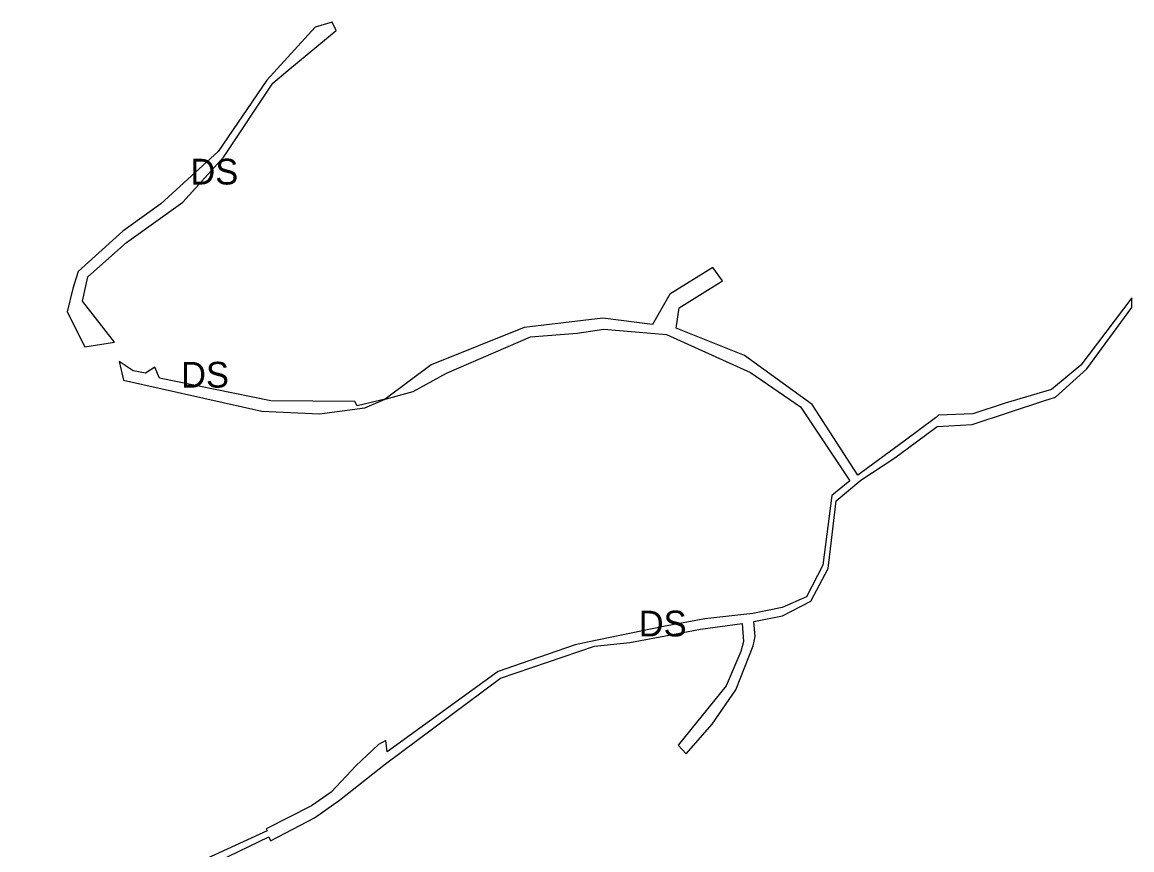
# Model space of a CAD drawing. Extents: x -477304 to -465641, y -1159113 to -1149285.
# Drawn here: x -475032.5 to -474644.8, y -1151597.1 to -1151307.8 of the extents above; entities that cross this region are included whole.
import ezdxf

# ---------------------------------------------------------------- set-up
doc = ezdxf.new("R2010")
doc.units = 0
doc.layers.add('35', color=7, linetype='Continuous')

msp = doc.modelspace()

# ---------------------------------------------------------------- linework, layer by layer
at = {"layer": '35'}
for p, q in [((-474930.1, -1151309.59), (-474946.97, -1151328.05)), ((-474939.66, -1151324.7), (-474922.76, -1151310.65)), ((-474944.9, -1151329.06), (-474939.66, -1151324.7)), ((-474946.97, -1151328.05), (-474964.05, -1151352.96)), ((-474962, -1151354.84), (-474944.9, -1151329.06)), ((-474964.05, -1151352.96), (-474984.01, -1151371.26)), ((-474976.36, -1151370.73), (-474962, -1151354.84)), ((-474984.01, -1151371.26), (-474997.32, -1151380.82)), ((-474996.09, -1151384.8), (-474976.36, -1151370.73)), ((-474997.32, -1151380.82), (-475012.91, -1151394.95)), ((-475012.91, -1151394.95), (-475014.84, -1151400.93)), ((-475000.29, -1151419.64), (-475011.44, -1151405.3)), ((-474804, -1151414.74), (-474802.94, -1151407.6)), ((-474812.25, -1151413.47), (-474829.58, -1151411.23)), ((-474838.63, -1151416.49), (-474829.23, -1151415.13)), ((-474829.23, -1151415.13), (-474807.43, -1151417.01)), ((-474780.1, -1151424.31), (-474804, -1151414.74)), ((-475010.6, -1151421.29), (-475000.29, -1151419.64)), ((-474854.92, -1151417.73), (-474838.63, -1151416.49)), ((-474807.43, -1151417.01), (-474796.31, -1151422.02)), ((-474796.31, -1151422.02), (-474778.01, -1151430.25)), ((-474998.64, -1151426.37), (-474997.05, -1151432.88)), ((-474889.66, -1151427.59), (-474905.64, -1151439.6)), ((-474756.49, -1151441.39), (-474780.1, -1151424.31)), ((-474778.01, -1151430.25), (-474760.51, -1151442.25)), ((-474945.64, -1151440.2), (-474984.51, -1151432.27)), ((-474672.83, -1151436.16), (-474689.05, -1151441.02)), ((-474760.51, -1151442.25), (-474743.32, -1151468.15)), ((-474740.59, -1151466.16), (-474756.49, -1151441.39)), ((-474700.61, -1151448.47), (-474675.24, -1151440.06)), ((-474689.05, -1151441.02), (-474700.33, -1151444.69)), ((-474700.33, -1151444.69), (-474712.38, -1151445.2)), ((-474720, -1151454.44), (-474712.81, -1151449.11)), ((-474712.81, -1151449.11), (-474700.61, -1151448.47)), ((-474724.3, -1151454.28), (-474740.59, -1151466.16)), ((-474752.75, -1151497.63), (-474758.45, -1151508.7)), ((-474793.99, -1151516.33), (-474808.44, -1151518.99)), ((-474781, -1151517.94), (-474780.45, -1151524.3)), ((-474776.43, -1151522.51), (-474776.88, -1151517.25)), ((-474780.45, -1151524.3), (-474781.47, -1151527.74)), ((-474777.15, -1151525.8), (-474776.43, -1151522.51)), ((-474781.47, -1151527.74), (-474786.53, -1151539.76)), ((-474783.15, -1151541.16), (-474777.15, -1151525.8)), ((-474786.53, -1151539.76), (-474803.27, -1151560.45)), ((-474791.42, -1151553.19), (-474783.15, -1151541.16)), ((-474800.5, -1151563.51), (-474791.42, -1151553.19)), ((-474905.48, -1151558.87), (-474908.01, -1151560.25)), ((-474908.01, -1151560.25), (-474915.97, -1151567.78)), ((-474803.27, -1151560.45), (-474800.5, -1151563.51)), ((-474921.6, -1151579.75), (-474905.61, -1151567.02)), ((-474915.97, -1151567.78), (-474919.2, -1151571.21)), ((-474919.2, -1151571.21), (-474924.57, -1151576.92)), ((-474924.57, -1151576.92), (-474931.38, -1151581.75)), ((-474931.38, -1151581.75), (-474947.25, -1151589.75)), ((-474930.36, -1151585.85), (-474921.6, -1151579.75)), ((-474945.72, -1151593.92), (-474930.36, -1151585.85)), ((-474947.25, -1151589.75), (-474946.96, -1151590.45)), ((-474946.35, -1151592.55), (-474945.72, -1151593.92))]:
    msp.add_line(p, q, dxfattribs=at)
for points in [[(-474922.76, -1151310.65), (-474924.21, -1151307.8), (-474930.1, -1151309.59)], [(-475011.44, -1151405.3), (-475009.51, -1151396.79), (-474996.09, -1151384.8)], [(-474791.19, -1151393.58), (-474806.23, -1151402.85), (-474812.25, -1151413.47)], [(-474802.94, -1151407.6), (-474787.82, -1151398.26), (-474791.19, -1151393.58)], [(-475014.84, -1151400.93), (-475016.78, -1151409.02), (-475010.6, -1151421.29)], [(-474675.24, -1151440.06), (-474671.5, -1151438.86), (-474660.56, -1151428.91), (-474644.81, -1151407.51), (-474644.85, -1151404.2)], [(-474644.85, -1151404.2), (-474662.61, -1151427.71), (-474672.83, -1151436.16)], [(-474829.58, -1151411.23), (-474857.16, -1151414.5), (-474889.66, -1151427.59)], [(-474905.64, -1151439.6), (-474895.93, -1151436.88), (-474884.23, -1151430.5), (-474854.92, -1151417.73)], [(-474984.51, -1151432.27), (-474986.1, -1151428.33), (-474989.47, -1151430.51), (-474993.76, -1151429.67), (-474998.64, -1151426.37)], [(-474997.05, -1151432.88), (-474948.78, -1151443.79), (-474928.57, -1151444.67)], [(-474905.64, -1151439.6), (-474915.47, -1151441.86), (-474916.29, -1151440.41), (-474945.64, -1151440.2)], [(-474928.57, -1151444.67), (-474912.84, -1151442.6), (-474905.64, -1151439.6)], [(-474712.38, -1151445.2), (-474713.36, -1151446.04), (-474724.3, -1151454.28)], [(-474748.13, -1151475.12), (-474739.49, -1151467.87), (-474727.57, -1151460.06), (-474720, -1151454.44)], [(-474743.32, -1151468.15), (-474749.66, -1151473.2), (-474752.75, -1151497.63)], [(-474776.88, -1151517.25), (-474766.82, -1151515.34), (-474756.97, -1151510.23), (-474750.87, -1151498.75), (-474748.13, -1151475.12)], [(-474758.45, -1151508.7), (-474767, -1151512.35), (-474777.21, -1151514.47), (-474793.99, -1151516.33)], [(-474808.44, -1151518.99), (-474835.03, -1151524.54), (-474839.35, -1151525.46), (-474855.09, -1151530.88), (-474866.22, -1151534.71), (-474867.38, -1151535.61)], [(-474832.58, -1151525.85), (-474820.15, -1151524.64), (-474807.75, -1151522.27), (-474795.49, -1151519.93), (-474781, -1151517.94)], [(-474905.61, -1151567.02), (-474865.33, -1151537.04), (-474832.58, -1151525.85)], [(-474867.38, -1151535.61), (-474904.99, -1151562.85), (-474905.48, -1151558.87)], [(-474946.96, -1151590.45), (-474979.13, -1151605.24), (-474985.6, -1151608.32)], [(-475032.5, -1151651.41), (-475022.64, -1151642.49), (-474989.48, -1151613.44), (-474984.82, -1151611.18), (-474946.35, -1151592.55)]]:
    msp.add_lwpolyline(points, dxfattribs=at)

# ---------------------------------------------------------------- texts
for p in [(-474973.73, -1151364.54), (-474976.97, -1151435.52), (-474817.08, -1151522.5)]:
    msp.add_text('DS', height=9, dxfattribs=at).set_placement(p)

doc.saveas('drawing.dxf')
